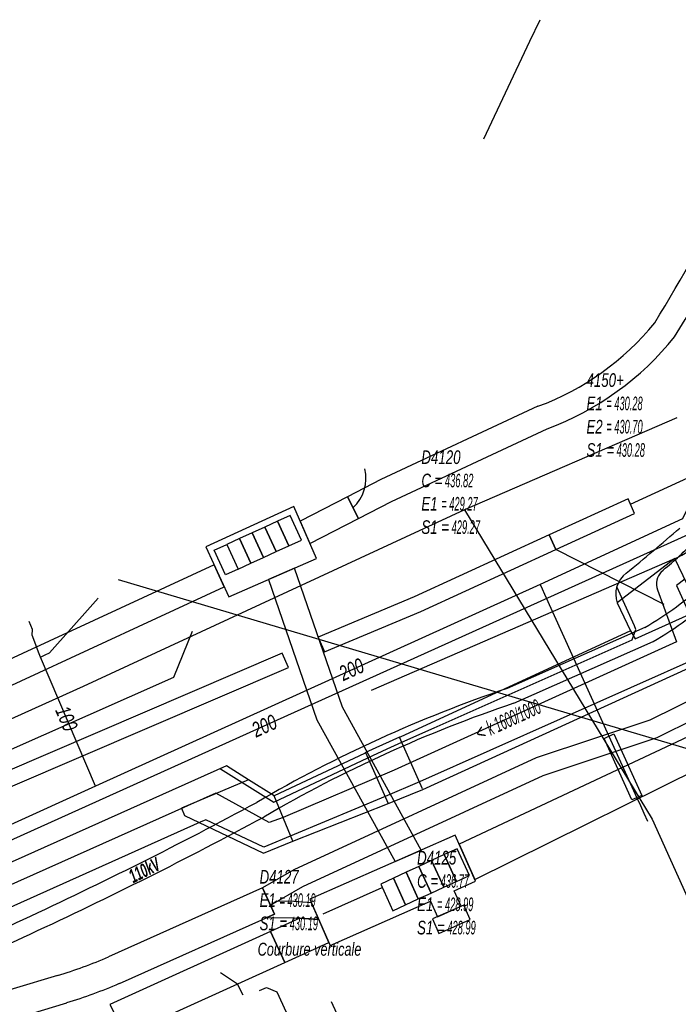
# Model space of a CAD drawing. Header units: metres. Extents: x 2695563 to 2696938, y 1260544 to 1262032.
# Tile 335 of 340: x 2696491 to 2696516, y 1261835 to 1261871. Entities that reach past the tile are written whole.
import ezdxf

# ---------------------------------------------------------------- set-up
doc = ezdxf.new("R2010")
doc.units = ezdxf.units.M
doc.header["$LTSCALE"] = 100
for name, pattern in [('AUSGEZOGEN', [0]), ('STRICHLINIE2_S3', [0.25, 0.15, -0.1]), ('VERDECKT2_S2', [0.18, 0.1, -0.08])]:
    doc.linetypes.add(name, pattern=pattern)
for name, color, linetype in [('Eau portable_Cadastre des conduites_Conduite', 171, 'AUSGEZOGEN'), ('Eau potable_Cadastre des conduites_Conduite_Texte', 171, 'AUSGEZOGEN'), ('Eau potable_Cadastre des conduites_Tube de protection', 171, 'AUSGEZOGEN'), ('EU_Cadastre des conduites', 24, 'AUSGEZOGEN'), ('EU_Cadastre des conduites – Texte', 7, 'AUSGEZOGEN'), ('EU_Cadastre des conduites_Axe de tracé', 24, 'AUSGEZOGEN'), ('EU_Cadastre des conduites_Ouvrage spécial – Ligne de détail', 24, 'AUSGEZOGEN'), ('EU_Cadastre des conduites_Ouvrage spécial – Polygone de détail', 24, 'AUSGEZOGEN'), ('EU_Cadastre des conduites_Regard normalisé – Texte', 24, 'AUSGEZOGEN'), ('EU_Cadastre des conduites_Regard – Ligne de détail', 24, 'AUSGEZOGEN'), ('Gaz_Cadastre des conduites_Conduite', 32, 'AUSGEZOGEN'), ('Gaz_Cadastre des conduites_Conduite_Texte', 32, 'AUSGEZOGEN'), ('Réseau électrique_Cadastre des conduite_Bord du tracé', 1, 'AUSGEZOGEN'), ('Réseau électrique_Cadastre des conduite_Tronçon de tracé', 1, 'AUSGEZOGEN'), ('Réseau électrique_Cadastre des conduite_Tronçon de tracé_Texte', 1, 'AUSGEZOGEN'), ('Réseau électrique_Cadastre des conduites_Ouvrage_Surface-Ligne-Point', 1, 'AUSGEZOGEN'), ('Télécommunications_SW_Cadastre des conduites_Bord du tracé', 94, 'AUSGEZOGEN')]:
    doc.layers.add(name, color=color, linetype=linetype)
doc.styles.add('ARIAL', font='arial.ttf')
doc.styles.add('ARIALNARROW', font='ARIALN.TTF')
pattern_1 = [(0, (2703955, 1269100), (4050, 4050), [4050, -4050]), (90, (2703955, 1269100), (-4050, 4050), [4050, -4050])]
pattern_2 = [(0, (2708005, 1273150), (6075, 6075), [6075, -6075]), (90, (2708005, 1273150), (-6075, 6075), [6075, -6075])]
pattern_3 = [(0, (12150, 12150), (6075, 6075), [6075, -6075]), (90, (12150, 12150), (-6075, 6075), [6075, -6075])]

# ---------------------------------------------------------------- blocks, each defined once
blk = doc.blocks.new('COMPLEXOBJECT_1467')
at = {"layer": 'EU_Cadastre des conduites_Axe de tracé', "color": 24, "linetype": 'AUSGEZOGEN', "transparency": 33554687}
for centre, radius, start, end in [((6470.385, 11902.934), 67.179, 308.99291, 311.20178), ((6513.244, 11849.939), 0.979, 126.989, 198.9446)]:
    blk.add_arc(centre, radius, start, end, dxfattribs=at)
blk = doc.blocks.new('COMPLEXOBJECT_1545')
at = {"layer": 'EU_Cadastre des conduites', "color": 24, "linetype": 'AUSGEZOGEN', "transparency": 33554687}
for centre, radius, start, end in [((6500.7, 11866.64), 20.674, 309.8625, 314.257), ((6514.452, 11850.319), 0.675, 137.924, 198.7653)]:
    blk.add_arc(centre, radius, start, end, dxfattribs=at)
blk = doc.blocks.new('COMPLEXOBJECT_1552')
at = {"layer": 'EU_Cadastre des conduites', "color": 24, "linetype": 'AUSGEZOGEN', "transparency": 33554687}
for points in [[(6497.45, 11842.578), (6485.423, 11837.206), (6483.92, 11836.535)], [(6482.54, 11835.851), (6482.031, 11835.582), (6481.526, 11835.306), (6480.672, 11834.847)]]:
    blk.add_lwpolyline(points, dxfattribs=at)
for centre, radius, start, end in [((6499.604, 11803.304), 36.746, 115.2659, 116.4668), ((6499.549, 11803.125), 36.882, 116.2663, 117.4627)]:
    blk.add_arc(centre, radius, start, end, dxfattribs=at)
blk = doc.blocks.new('COMPLEXOBJECT_1674')
at = {"layer": 'Réseau électrique_Cadastre des conduite_Bord du tracé', "color": 1, "linetype": 'AUSGEZOGEN', "transparency": 33554687}
blk.add_lwpolyline([(6518.273, 11844.669), (6521.112, 11845.169), (6518.57, 11846.368), (6506.467, 11840.682), (6507.052, 11839.375), (6516.764, 11844.19)], dxfattribs=at)
blk.add_arc((6518.889, 11840.111), 4.599, 97.7005, 117.5214, dxfattribs=at)
blk = doc.blocks.new('COMPLEXOBJECT_1716')
at = {"layer": 'Réseau électrique_Cadastre des conduite_Bord du tracé', "color": 1, "linetype": 'AUSGEZOGEN', "transparency": 33554687}
blk.add_line((6488.718, 11833.833), (6491.928, 11834.819), dxfattribs=at)
for points in [[(6493.88, 11835.535), (6499.624, 11838.098), (6499.184, 11839.07), (6493.481, 11836.518)], [(6491.588, 11835.823), (6488.297, 11834.841), (6488.718, 11833.833)]]:
    blk.add_lwpolyline(points, dxfattribs=at)
for centre, radius, start, end in [((6486.588, 11852.368), 17.284, 286.8161, 293.5046), ((6486.842, 11851.704), 17.634, 286.7635, 293.5229)]:
    blk.add_arc(centre, radius, start, end, dxfattribs=at)
blk = doc.blocks.new('COMPLEXOBJECT_1')
at = {"layer": 'Réseau électrique_Cadastre des conduite_Bord du tracé', "lineweight": 18, "transparency": 33554687}
h = blk.add_hatch(dxfattribs=at)
h.set_pattern_fill('MUSTER', color=1, scale=6075, style=0, pattern_type=2)
h.set_pattern_definition(pattern_3)
h.paths.add_polyline_path([(670.809, 863.335), (652.353, 845.592), (652.354, 845.592), (652.662, 845.709), (652.971, 845.823), (653.28, 845.936), (653.591, 846.046), (653.901, 846.155), (654.213, 846.261), (659.313, 848.518), (659.391, 848.563), (659.469, 848.609), (659.547, 848.656), (659.625, 848.703), (659.702, 848.75), (659.778, 848.798), (659.854, 848.847), (659.93, 848.897), (660.006, 848.947), (660.081, 848.997), (660.156, 849.048), (660.23, 849.1), (660.304, 849.152), (660.378, 849.205), (660.451, 849.258), (660.523, 849.312), (660.596, 849.367), (660.668, 849.422), (660.739, 849.477), (660.81, 849.533), (660.881, 849.59), (660.951, 849.647), (661.021, 849.705), (661.09, 849.763), (661.159, 849.822), (661.228, 849.881), (661.296, 849.941), (661.363, 850.001), (661.43, 850.062), (661.497, 850.123), (661.563, 850.185), (661.692, 850.323), (661.82, 850.461), (661.949, 850.6), (662.076, 850.739), (662.204, 850.878), (662.331, 851.018), (662.457, 851.158), (662.584, 851.298), (662.71, 851.439), (662.835, 851.58), (662.96, 851.721), (663.085, 851.863), (663.21, 852.005), (663.334, 852.147), (663.457, 852.289), (663.581, 852.432), (663.703, 852.576), (663.826, 852.719), (663.948, 852.863), (664.07, 853.008), (664.191, 853.152), (664.312, 853.297), (664.433, 853.442), (664.553, 853.588), (664.673, 853.734), (664.792, 853.88), (664.911, 854.027), (665.03, 854.174), (665.148, 854.321), (665.266, 854.468), (665.383, 854.616), (665.501, 854.754), (665.619, 854.893), (665.736, 855.033), (665.852, 855.173), (665.967, 855.314), (666.082, 855.455), (666.195, 855.597), (666.308, 855.74), (666.42, 855.884), (666.531, 856.028), (666.642, 856.173), (666.751, 856.318), (666.86, 856.464), (666.968, 856.611), (667.075, 856.758), (667.181, 856.906), (667.286, 857.054), (667.391, 857.203), (667.494, 857.353), (667.597, 857.503), (667.699, 857.654), (667.8, 857.806), (667.9, 857.958), (667.999, 858.11), (668.097, 858.263), (668.195, 858.417), (668.292, 858.571), (668.387, 858.726), (668.482, 858.882), (668.576, 859.038), (668.669, 859.194), (668.742, 859.325), (668.815, 859.457), (668.888, 859.589), (668.96, 859.72), (669.032, 859.853), (669.104, 859.985), (669.175, 860.117), (669.247, 860.249), (669.318, 860.382), (669.388, 860.515), (669.459, 860.648), (669.529, 860.781), (669.599, 860.914), (669.668, 861.047), (669.738, 861.181), (669.807, 861.314), (669.875, 861.448), (669.944, 861.582), (670.012, 861.716), (670.08, 861.85), (670.148, 861.985), (670.215, 862.119), (670.282, 862.254), (670.349, 862.388), (670.415, 862.523), (670.482, 862.658), (670.548, 862.793), (670.613, 862.929), (670.679, 863.064), (670.744, 863.2)], flags=0)
h = blk.add_hatch(dxfattribs=at)
h.set_pattern_fill('MUSTER', color=1, scale=6075, style=0, pattern_type=2)
h.set_pattern_definition(pattern_3)
h.paths.add_polyline_path([(626.871, 821.092), (652.353, 845.592), (652.047, 845.474), (651.741, 845.353), (651.435, 845.231), (651.13, 845.106), (650.827, 844.98), (650.523, 844.851), (650.221, 844.721), (649.92, 844.588), (649.619, 844.454), (649.319, 844.318), (649.021, 844.179), (648.723, 844.039), (648.426, 843.897), (648.13, 843.753), (647.834, 843.607), (647.54, 843.459), (647.247, 843.309), (646.955, 843.158), (646.664, 843.004), (646.374, 842.849), (646.084, 842.691), (645.796, 842.532), (645.509, 842.371), (645.223, 842.208), (644.938, 842.043), (644.663, 841.895), (644.388, 841.747), (644.113, 841.6), (643.837, 841.454), (643.562, 841.308), (643.285, 841.163), (643.009, 841.018), (642.732, 840.874), (642.455, 840.73), (642.178, 840.587), (641.9, 840.444), (641.622, 840.302), (641.344, 840.161), (641.066, 840.02), (640.787, 839.879), (640.508, 839.739), (640.229, 839.6), (639.949, 839.461), (639.669, 839.323), (639.389, 839.186), (639.109, 839.049), (638.828, 838.912), (638.547, 838.776), (638.266, 838.641), (637.984, 838.506), (637.703, 838.372), (637.421, 838.238), (637.138, 838.105), (636.856, 837.972), (636.573, 837.84), (636.29, 837.709), (636.161, 837.65), (636.033, 837.59), (635.904, 837.531), (635.775, 837.472), (635.646, 837.413), (635.517, 837.354), (635.388, 837.296), (635.259, 837.237), (635.13, 837.179), (635.001, 837.12), (634.871, 837.062), (634.742, 837.004), (634.613, 836.946), (634.484, 836.888), (634.354, 836.83), (634.225, 836.772), (634.095, 836.715), (633.966, 836.657), (633.836, 836.6), (633.706, 836.543), (633.577, 836.485), (633.447, 836.428), (633.317, 836.371), (633.187, 836.315), (633.057, 836.258), (632.927, 836.201), (632.797, 836.145), (632.667, 836.088), (632.537, 836.032), (632.407, 835.976), (632.277, 835.92), (631.959, 835.809), (631.645, 835.688), (631.334, 835.557), (631.028, 835.415), (630.727, 835.265), (630.431, 835.104), (630.14, 834.934), (629.855, 834.755), (629.575, 834.567), (629.302, 834.37), (629.035, 834.165), (628.775, 833.951), (628.522, 833.728), (628.276, 833.498), (628.037, 833.26), (627.807, 833.014), (627.584, 832.761), (627.37, 832.502), (627.164, 832.235), (626.966, 831.962), (626.778, 831.683), (626.598, 831.398), (626.428, 831.107), (626.267, 830.811), (626.116, 830.51), (625.975, 830.204), (625.843, 829.894), (625.722, 829.58), (625.61, 829.262), (625.509, 828.94), (625.418, 828.616), (625.354, 828.365), (625.296, 828.113), (625.245, 827.859), (625.199, 827.604), (625.16, 827.348), (625.127, 827.092), (625.101, 826.834), (625.08, 826.576), (625.066, 826.317), (625.058, 826.059), (625.057, 825.8), (625.062, 825.541), (625.073, 825.282), (625.091, 825.024), (625.115, 824.766), (625.145, 824.509), (625.181, 824.253), (625.224, 823.998), (625.273, 823.743), (625.328, 823.49), (625.389, 823.239), (625.456, 822.989), (625.53, 822.741), (625.609, 822.494), (625.695, 822.25), (625.786, 822.008), (625.883, 821.768), (625.986, 821.53), (626.095, 821.295), (626.21, 821.063), (626.33, 820.834)], flags=0)
blk = doc.blocks.new('COMPLEXOBJECT_1850')
at = {"layer": 'Réseau électrique_Cadastre des conduite_Bord du tracé', "color": 1, "linetype": 'AUSGEZOGEN', "transparency": 33554687}
blk.add_line((6513.343, 11848.708), (6508.243, 11846.451), dxfattribs=at)
for centre, radius, start, end in [((6507.429, 11859.043), 11.907, 299.7816, 313.287), ((6524.448, 11798.511), 50.604, 108.6767, 120.2326), ((6424.492, 11980.046), 156.649, 294.84871, 298.38734), ((6420.879, 11988.27), 165.631, 293.2674, 294.78734)]:
    blk.add_arc(centre, radius, start, end, dxfattribs=at)
blk = doc.blocks.new('COMPLEXOBJECT_1872')
at = {"layer": 'Réseau électrique_Cadastre des conduite_Bord du tracé', "color": 1, "linetype": 'AUSGEZOGEN', "transparency": 33554687}
blk.add_lwpolyline([(6509.384, 11856.895), (6503.565, 11854.181), (6502.331, 11853.546), (6502.743, 11852.746)], dxfattribs=at)
for centre, radius, start, end in [((6414.499, 11918.914), 115.412, 332.21633, 333.3365), ((6438.94, 11905.576), 87.572, 328.63056, 332.48323), ((6505.886, 11866.357), 10.088, 290.2872, 320.8632)]:
    blk.add_arc(centre, radius, start, end, dxfattribs=at)
blk = doc.blocks.new('COMPLEXOBJECT_2133')
at = {"layer": 'Réseau électrique_Cadastre des conduite_Tronçon de tracé', "color": 1, "linetype": 'AUSGEZOGEN', "transparency": 33554687}
blk.add_line((6503.214, 11846.387), (6514.452, 11851.256), dxfattribs=at)
blk.add_arc((6513.236, 11854.113), 3.105, 293.0485, 335.5102, dxfattribs=at)
blk = doc.blocks.new('COMPLEXOBJECT_2208')
at = {"layer": 'Réseau électrique_Cadastre des conduite_Tronçon de tracé', "color": 1, "linetype": 'AUSGEZOGEN', "transparency": 33554687}
for p, q in [((6516.058, 11855.182), (6521.136, 11865.375)), ((6512.812, 11853.268), (6515.091, 11854.318))]:
    blk.add_line(p, q, dxfattribs=at)
blk.add_arc((6514.169, 11856.323), 2.207, 294.6921, 328.8685, dxfattribs=at)
blk = doc.blocks.new('COMPLEXOBJECT_2820')
at = {"layer": 'Réseau électrique_Cadastre des conduite_Bord du tracé', "color": 1, "linetype": 'AUSGEZOGEN', "transparency": 33554687}
blk.add_lwpolyline([(6502.743, 11852.746), (6503.961, 11853.373), (6509.732, 11856.064)], dxfattribs=at)
for centre, radius, start, end in [((6414.006, 11919.133), 116.851, 332.23506, 333.34991), ((6437.313, 11906.51), 90.347, 328.6236, 332.43329), ((6505.871, 11866.378), 11.013, 290.523, 321.1523)]:
    blk.add_arc(centre, radius, start, end, dxfattribs=at)
blk = doc.blocks.new('COMPLEXOBJECT_2821')
at = {"layer": 'Réseau électrique_Cadastre des conduite_Bord du tracé', "color": 1, "linetype": 'AUSGEZOGEN', "transparency": 33554687}
blk.add_line((6508.489, 11845.903), (6513.647, 11848.186), dxfattribs=at)
for centre, radius, start, end in [((6507.472, 11858.976), 12.432, 299.7829, 313.3318), ((6524.569, 11798.248), 50.295, 108.6459, 120.2579), ((6425.155, 11978.727), 155.773, 294.83312, 298.39232), ((6429.784, 11968.483), 144.533, 293.17395, 294.87318)]:
    blk.add_arc(centre, radius, start, end, dxfattribs=at)

msp = doc.modelspace()

# ---------------------------------------------------------------- hatches: boundary and pattern name
at = {"layer": 'Réseau électrique_Cadastre des conduite_Bord du tracé', "lineweight": 18, "transparency": 33554687}
h = msp.add_hatch(dxfattribs=at)
h.set_pattern_fill('MUSTER', color=1, scale=6075, style=0, pattern_type=2)
h.set_pattern_definition(pattern_2)
h.paths.add_polyline_path([(2696519.413, 1261866.531), (2696518.607, 1261866.933), (2696518.575, 1261866.868), (2696518.542, 1261866.803), (2696518.509, 1261866.738), (2696518.476, 1261866.673), (2696518.444, 1261866.608), (2696518.411, 1261866.543), (2696518.378, 1261866.478), (2696518.345, 1261866.414), (2696518.312, 1261866.349), (2696518.279, 1261866.284), (2696518.246, 1261866.219), (2696518.212, 1261866.154), (2696518.179, 1261866.089), (2696518.146, 1261866.025), (2696518.113, 1261865.96), (2696518.079, 1261865.895), (2696518.046, 1261865.831), (2696518.013, 1261865.766), (2696517.979, 1261865.701), (2696517.946, 1261865.637), (2696517.912, 1261865.572), (2696517.879, 1261865.507), (2696517.845, 1261865.443), (2696517.812, 1261865.378), (2696517.778, 1261865.314), (2696517.744, 1261865.249), (2696517.71, 1261865.185), (2696517.677, 1261865.12), (2696517.643, 1261865.056), (2696517.609, 1261864.991), (2696517.575, 1261864.927), (2696517.487, 1261864.759), (2696517.399, 1261864.59), (2696517.31, 1261864.422), (2696517.221, 1261864.255), (2696517.132, 1261864.087), (2696517.042, 1261863.92), (2696516.952, 1261863.752), (2696516.861, 1261863.585), (2696516.77, 1261863.419), (2696516.679, 1261863.252), (2696516.588, 1261863.086), (2696516.496, 1261862.919), (2696516.403, 1261862.753), (2696516.311, 1261862.588), (2696516.218, 1261862.422), (2696516.124, 1261862.256), (2696516.031, 1261862.091), (2696515.937, 1261861.926), (2696515.842, 1261861.761), (2696515.747, 1261861.597), (2696515.652, 1261861.432), (2696515.557, 1261861.268), (2696515.461, 1261861.104), (2696515.365, 1261860.941), (2696515.268, 1261860.777), (2696515.171, 1261860.614), (2696515.074, 1261860.45), (2696514.976, 1261860.288), (2696514.878, 1261860.125), (2696514.78, 1261859.962), (2696514.681, 1261859.8), (2696514.57, 1261859.666), (2696514.457, 1261859.534), (2696514.342, 1261859.405), (2696514.224, 1261859.277), (2696514.105, 1261859.151), (2696513.983, 1261859.027), (2696513.859, 1261858.906), (2696513.733, 1261858.786), (2696513.605, 1261858.669), (2696513.475, 1261858.554), (2696513.343, 1261858.441), (2696513.209, 1261858.33), (2696513.073, 1261858.222), (2696512.935, 1261858.116), (2696512.796, 1261858.013), (2696512.654, 1261857.912), (2696512.511, 1261857.813), (2696512.367, 1261857.717), (2696512.22, 1261857.624), (2696512.073, 1261857.533), (2696511.923, 1261857.444), (2696511.772, 1261857.358), (2696511.62, 1261857.275), (2696511.466, 1261857.194), (2696511.311, 1261857.116), (2696511.155, 1261857.041), (2696510.997, 1261856.968), (2696510.838, 1261856.898), (2696510.678, 1261856.831), (2696510.516, 1261856.767), (2696510.354, 1261856.705), (2696504.535, 1261853.991), (2696503.301, 1261853.356), (2696503.713, 1261852.556), (2696504.931, 1261853.183), (2696510.702, 1261855.874), (2696510.879, 1261855.942), (2696511.055, 1261856.013), (2696511.23, 1261856.087), (2696511.404, 1261856.165), (2696511.576, 1261856.245), (2696511.747, 1261856.328), (2696511.916, 1261856.414), (2696512.084, 1261856.503), (2696512.25, 1261856.595), (2696512.414, 1261856.689), (2696512.577, 1261856.787), (2696512.739, 1261856.887), (2696512.898, 1261856.99), (2696513.056, 1261857.096), (2696513.212, 1261857.205), (2696513.366, 1261857.316), (2696513.518, 1261857.43), (2696513.668, 1261857.546), (2696513.816, 1261857.665), (2696513.962, 1261857.787), (2696514.105, 1261857.911), (2696514.247, 1261858.037), (2696514.387, 1261858.166), (2696514.524, 1261858.297), (2696514.659, 1261858.431), (2696514.791, 1261858.567), (2696514.921, 1261858.705), (2696515.049, 1261858.846), (2696515.175, 1261858.988), (2696515.298, 1261859.133), (2696515.418, 1261859.28), (2696515.519, 1261859.446), (2696515.619, 1261859.611), (2696515.719, 1261859.777), (2696515.819, 1261859.944), (2696515.918, 1261860.11), (2696516.017, 1261860.277), (2696516.116, 1261860.443), (2696516.214, 1261860.61), (2696516.312, 1261860.778), (2696516.409, 1261860.945), (2696516.506, 1261861.113), (2696516.603, 1261861.281), (2696516.699, 1261861.449), (2696516.796, 1261861.617), (2696516.891, 1261861.786), (2696516.987, 1261861.954), (2696517.082, 1261862.123), (2696517.176, 1261862.292), (2696517.27, 1261862.462), (2696517.364, 1261862.631), (2696517.458, 1261862.801), (2696517.551, 1261862.971), (2696517.644, 1261863.141), (2696517.736, 1261863.311), (2696517.828, 1261863.482), (2696517.92, 1261863.652), (2696518.011, 1261863.823), (2696518.102, 1261863.995), (2696518.193, 1261864.166), (2696518.283, 1261864.337), (2696518.373, 1261864.509), (2696518.407, 1261864.574), (2696518.441, 1261864.639), (2696518.475, 1261864.704), (2696518.509, 1261864.769), (2696518.543, 1261864.834), (2696518.577, 1261864.899), (2696518.611, 1261864.964), (2696518.645, 1261865.029), (2696518.679, 1261865.094), (2696518.713, 1261865.159), (2696518.746, 1261865.224), (2696518.78, 1261865.289), (2696518.814, 1261865.354), (2696518.847, 1261865.42), (2696518.881, 1261865.485), (2696518.915, 1261865.55), (2696518.948, 1261865.615), (2696518.982, 1261865.681), (2696519.015, 1261865.746), (2696519.048, 1261865.811), (2696519.082, 1261865.876), (2696519.115, 1261865.942), (2696519.148, 1261866.007), (2696519.181, 1261866.073), (2696519.215, 1261866.138), (2696519.248, 1261866.203), (2696519.281, 1261866.269), (2696519.314, 1261866.334), (2696519.347, 1261866.4), (2696519.38, 1261866.465)], flags=0)
h = msp.add_hatch(dxfattribs=at)
h.set_pattern_fill('MUSTER', color=1, scale=6075, style=0, pattern_type=2)
h.set_pattern_definition(pattern_2)
h.paths.add_polyline_path([(2696501.547, 1261852.453), (2696501.909, 1261851.627), (2696503.713, 1261852.556), (2696503.301, 1261853.356)], flags=0)
h = msp.add_hatch(dxfattribs=at)
h.set_pattern_fill('MUSTER', color=1, scale=6075, style=0, pattern_type=2)
h.set_pattern_definition(pattern_2)
h.paths.add_polyline_path([(2696510.77, 1261851.946), (2696511.014, 1261851.41), (2696513.936, 1261852.741), (2696513.692, 1261853.277)], flags=0)
h = msp.add_hatch(dxfattribs=at)
h.set_pattern_fill('MUSTER', color=1, scale=6075, style=0, pattern_type=2)
h.set_pattern_definition(pattern_2)
h.paths.add_polyline_path([(2696502.449, 1261847.611), (2696506.016, 1261849.108), (2696511.018, 1261851.405), (2696510.767, 1261851.95), (2696505.775, 1261849.657), (2696502.217, 1261848.164)], flags=0)
h = msp.add_hatch(dxfattribs=at)
h.set_pattern_fill('MUSTER', color=1, scale=6075, style=0, pattern_type=2)
h.set_pattern_definition(pattern_2)
h.paths.add_polyline_path([(2696483.685, 1261843.068), (2696498.734, 1261850.025), (2696498.356, 1261850.841), (2696483.325, 1261843.893)], flags=0)
h = msp.add_hatch(dxfattribs=at)
h.set_pattern_fill('MUSTER', color=1, scale=6075, style=0, pattern_type=2)
h.set_pattern_definition(pattern_2)
h.paths.add_polyline_path([(2696506.033, 1261840.279), (2696503.111, 1261845.568), (2696501.338, 1261850.715), (2696500.376, 1261850.296), (2696502.169, 1261845.104), (2696505.069, 1261839.853)], flags=0)
h = msp.add_hatch(dxfattribs=at)
h.set_pattern_fill('MUSTER', color=1, scale=6075, style=0, pattern_type=2)
h.set_pattern_definition(pattern_2)
h.paths.add_polyline_path([(2696501.115, 1261847.033), (2696500.884, 1261847.57), (2696485.428, 1261840.942), (2696485.661, 1261840.406)], flags=0)
h = msp.add_hatch(dxfattribs=at)
h.set_pattern_fill('MUSTER', color=1, scale=6075, style=0, pattern_type=2)
h.set_pattern_definition(pattern_2)
h.paths.add_polyline_path([(2696500.443, 1261838.242), (2696501.64, 1261838.927), (2696510.552, 1261843.037), (2696514.766, 1261844.443), (2696517.663, 1261845.871), (2696519.166, 1261846.354), (2696519.084, 1261846.393), (2696519.457, 1261847.185), (2696517.399, 1261846.521), (2696514.5, 1261845.091), (2696510.294, 1261843.689), (2696501.318, 1261839.549), (2696500.154, 1261838.88)], flags=0)
h = msp.add_hatch(dxfattribs=at)
h.set_pattern_fill('MUSTER', color=1, scale=6075, style=0, pattern_type=2)
h.set_pattern_definition(pattern_2)
h.paths.add_polyline_path([(2696519.243, 1261844.479), (2696522.082, 1261844.979), (2696519.54, 1261846.178), (2696507.437, 1261840.492), (2696508.022, 1261839.185), (2696517.734, 1261844), (2696517.78, 1261844.023), (2696517.826, 1261844.046), (2696517.872, 1261844.069), (2696517.918, 1261844.091), (2696517.965, 1261844.112), (2696518.012, 1261844.133), (2696518.059, 1261844.153), (2696518.106, 1261844.173), (2696518.154, 1261844.193), (2696518.201, 1261844.211), (2696518.249, 1261844.23), (2696518.298, 1261844.247), (2696518.346, 1261844.264), (2696518.395, 1261844.281), (2696518.443, 1261844.297), (2696518.492, 1261844.313), (2696518.541, 1261844.328), (2696518.591, 1261844.342), (2696518.64, 1261844.356), (2696518.69, 1261844.369), (2696518.739, 1261844.382), (2696518.789, 1261844.394), (2696518.839, 1261844.406), (2696518.889, 1261844.417), (2696518.939, 1261844.428), (2696518.99, 1261844.438), (2696519.04, 1261844.447), (2696519.091, 1261844.456), (2696519.141, 1261844.464), (2696519.192, 1261844.472)], flags=0)
h = msp.add_hatch(dxfattribs=at)
h.set_pattern_fill('MUSTER', color=1, scale=6075, style=0, pattern_type=2)
h.set_pattern_definition(pattern_2)
h.paths.add_polyline_path([(2696489.688, 1261833.643), (2696492.898, 1261834.629), (2696492.962, 1261834.648), (2696493.026, 1261834.668), (2696493.09, 1261834.688), (2696493.154, 1261834.708), (2696493.218, 1261834.729), (2696493.282, 1261834.75), (2696493.346, 1261834.77), (2696493.41, 1261834.792), (2696493.473, 1261834.813), (2696493.537, 1261834.835), (2696493.6, 1261834.857), (2696493.664, 1261834.879), (2696493.727, 1261834.901), (2696493.79, 1261834.924), (2696493.853, 1261834.947), (2696493.916, 1261834.97), (2696493.979, 1261834.993), (2696494.042, 1261835.017), (2696494.105, 1261835.041), (2696494.167, 1261835.065), (2696494.23, 1261835.089), (2696494.292, 1261835.113), (2696494.355, 1261835.138), (2696494.417, 1261835.163), (2696494.479, 1261835.189), (2696494.541, 1261835.214), (2696494.603, 1261835.24), (2696494.665, 1261835.266), (2696494.727, 1261835.292), (2696494.788, 1261835.318), (2696494.85, 1261835.345), (2696500.594, 1261837.908), (2696500.154, 1261838.88), (2696494.451, 1261836.328), (2696494.391, 1261836.302), (2696494.331, 1261836.277), (2696494.272, 1261836.251), (2696494.211, 1261836.226), (2696494.151, 1261836.201), (2696494.091, 1261836.176), (2696494.031, 1261836.152), (2696493.97, 1261836.128), (2696493.91, 1261836.104), (2696493.849, 1261836.08), (2696493.789, 1261836.056), (2696493.728, 1261836.033), (2696493.667, 1261836.01), (2696493.606, 1261835.987), (2696493.545, 1261835.964), (2696493.484, 1261835.942), (2696493.423, 1261835.919), (2696493.362, 1261835.898), (2696493.3, 1261835.876), (2696493.239, 1261835.854), (2696493.177, 1261835.833), (2696493.116, 1261835.812), (2696493.054, 1261835.791), (2696492.992, 1261835.771), (2696492.931, 1261835.75), (2696492.869, 1261835.73), (2696492.807, 1261835.71), (2696492.745, 1261835.691), (2696492.682, 1261835.671), (2696492.62, 1261835.652), (2696492.558, 1261835.633), (2696489.267, 1261834.651)], flags=0)
h = msp.add_hatch(dxfattribs=at)
h.set_pattern_fill('MUSTER', color=1, scale=6075, style=0, pattern_type=2)
h.set_pattern_definition(pattern_2)
h.paths.add_polyline_path([(2696501.966, 1261838.327), (2696501.306, 1261838.373), (2696500.685, 1261838.381), (2696500.443, 1261838.242), (2696500.594, 1261837.908), (2696500.318, 1261837.785), (2696501.281, 1261837.773), (2696502.24, 1261837.706)], flags=0)
h = msp.add_hatch(dxfattribs=at)
h.set_pattern_fill('MUSTER', color=1, scale=6075, style=0, pattern_type=2)
h.set_pattern_definition(pattern_2)
h.paths.add_polyline_path([(2696500.453, 1261837.267), (2696500.976, 1261836.115), (2696502.614, 1261836.859), (2696502.24, 1261837.706), (2696501.53, 1261837.756)], flags=0)
h = msp.add_hatch(dxfattribs=at)
h.set_pattern_fill('MUSTER', color=1, scale=6075, style=0, pattern_type=2)
h.set_pattern_definition(pattern_2)
h.paths.add_polyline_path([(2696500.453, 1261837.267), (2696494.5, 1261834.563), (2696495.078, 1261833.436), (2696500.976, 1261836.115)], flags=0)
at = {"layer": 'Réseau électrique_Cadastre des conduites_Ouvrage_Surface-Ligne-Point', "lineweight": 18, "transparency": 33554687}
h = msp.add_hatch(dxfattribs=at)
h.set_pattern_fill('MUSTER', color=1, scale=4050, style=0, pattern_type=2)
h.set_pattern_definition(pattern_1)
h.paths.add_polyline_path([(2696498.906, 1261849.655), (2696502.152, 1261851.07), (2696501.309, 1261852.998), (2696498.047, 1261851.507)], flags=0)
h = msp.add_hatch(dxfattribs=at)
h.set_pattern_fill('MUSTER', color=1, scale=4050, style=0, pattern_type=2)
h.set_pattern_definition(pattern_1)
h.paths.add_polyline_path([(2696507.253, 1261838.774), (2696508.042, 1261839.123), (2696507.287, 1261840.833), (2696501.909, 1261838.457), (2696502.664, 1261836.747), (2696506.374, 1261838.386), (2696506.629, 1261837.809), (2696507.508, 1261838.198)], flags=0)
h = msp.add_hatch(dxfattribs=at)
h.set_pattern_fill('MUSTER', color=1, scale=2025, style=0, pattern_type=2)
h.set_pattern_definition([(0, (2699905, 1265050), (2025, 2025), [2025, -2025]), (90, (2699905, 1265050), (-2025, 2025), [2025, -2025])])
h.paths.add_polyline_path([(2696507.61, 1261838.243), (2696506.447, 1261837.729), (2696506.686, 1261837.189), (2696507.849, 1261837.703)], flags=0)

# ---------------------------------------------------------------- linework, layer by layer
at = {"layer": 'Eau portable_Cadastre des conduites_Conduite', "color": 7, "linetype": 'AUSGEZOGEN', "transparency": 33554687}
for p, q in [((2696493.77, 1261849.272), (2696494.069, 1261849.608)), ((2696492.262, 1261847.579), (2696493.77, 1261849.272)), ((2696491.767, 1261847.844), (2696491.645, 1261848.172)), ((2696491.854, 1261847.61), (2696491.767, 1261847.844)), ((2696491.923, 1261847.422), (2696491.854, 1261847.61)), ((2696491.923, 1261847.422), (2696492.104, 1261847.506)), ((2696493.971, 1261842.647), (2696491.923, 1261847.422)), ((2696492.104, 1261847.506), (2696492.262, 1261847.579))]:
    msp.add_line(p, q, dxfattribs=at)
for points in [[(2696516.16, 1261853.473), (2696515.706, 1261852.538), (2696510.437, 1261850.114), (2696493.971, 1261842.647), (2696483.826, 1261838.046)], [(2696510.437, 1261850.114), (2696510.514, 1261849.943), (2696510.602, 1261849.75), (2696512.984, 1261844.495), (2696514.017, 1261842.218), (2696514.149, 1261841.926), (2696514.276, 1261841.646), (2696514.411, 1261841.347)], [(2696491.645, 1261848.172), (2696491.621, 1261848.237), (2696491.632, 1261848.445), (2696491.509, 1261848.739)]]:
    msp.add_lwpolyline(points, dxfattribs=at)
at = {"layer": 'Eau potable_Cadastre des conduites_Tube de protection', "color": 7, "linetype": 'VERDECKT2_S2', "transparency": 33554687}
msp.add_lwpolyline([(2696512.802, 1261844.412), (2696513.167, 1261844.577), (2696514.199, 1261842.3), (2696513.835, 1261842.135), (2696512.802, 1261844.412)], close=True, dxfattribs=at)
at = {"layer": 'EU_Cadastre des conduites', "color": 24, "linetype": 'AUSGEZOGEN', "transparency": 33554687}
for p, q in [((2696514.783, 1261849.912), (2696515.488, 1261847.992)), ((2696515.488, 1261847.992), (2696505.024, 1261843.239)), ((2696505.024, 1261843.239), (2696500.916, 1261841.483))]:
    msp.add_line(p, q, dxfattribs=at)
for points in [[(2696497.55, 1261848.368), (2696496.85, 1261846.671), (2696479.337, 1261838.902)], [(2696500.916, 1261841.483), (2696500.399, 1261841.304), (2696498.421, 1261842.387)], [(2696500.045, 1261835.085), (2696500.3, 1261835.187), (2696500.686, 1261835.027), (2696502.726, 1261830.56), (2696502.612, 1261830.271)], [(2696502.698, 1261834.672), (2696504.234, 1261831.301), (2696504.161, 1261831.013), (2696503.741, 1261830.789)]]:
    msp.add_lwpolyline(points, dxfattribs=at)
at = {"layer": 'EU_Cadastre des conduites_Axe de tracé', "color": 24, "linetype": 'AUSGEZOGEN', "transparency": 33554687}
msp.add_line((2696497.843, 1261841.309), (2696485.2, 1261835.654), dxfattribs=at)
msp.add_lwpolyline([(2696499.627, 1261842.88), (2696498.813, 1261843.401), (2696484.578, 1261837.035)], dxfattribs=at)
at = {"layer": 'EU_Cadastre des conduites_Ouvrage spécial – Ligne de détail', "color": 24, "linetype": 'STRICHLINIE2_S3', "transparency": 33554687}
for p, q in [((2696506.082, 1261842.541), (2696505.227, 1261844.457)), ((2696503.97, 1261843.892), (2696504.809, 1261842.003)), ((2696501.269, 1261840.613), (2696500.578, 1261842.284))]:
    msp.add_line(p, q, dxfattribs=at)
msp.add_lwpolyline([(2696513.779, 1261848.389), (2696513.96, 1261848.093), (2696516.335, 1261849.166)], dxfattribs=at)
at = {"layer": 'EU_Cadastre des conduites_Ouvrage spécial – Polygone de détail', "color": 24, "linetype": 'STRICHLINIE2_S3', "transparency": 33554687}
msp.add_lwpolyline([(2696497.261, 1261841.558), (2696500.19, 1261840.164), (2696501.269, 1261840.613), (2696504.786, 1261841.994), (2696506.086, 1261842.521), (2696516.891, 1261847.45), (2696516.294, 1261849.11), (2696516.335, 1261849.166), (2696515.426, 1261851.067), (2696513.288, 1261849.431), (2696513.779, 1261848.389), (2696505.254, 1261844.46), (2696505.227, 1261844.457), (2696503.965, 1261843.89), (2696503.932, 1261843.859), (2696500.578, 1261842.284), (2696499.627, 1261842.88), (2696497.147, 1261841.835), (2696497.261, 1261841.558)], close=True, dxfattribs=at)
at = {"layer": 'EU_Cadastre des conduites_Regard – Ligne de détail', "color": 24, "linetype": 'STRICHLINIE2_S3', "transparency": 33554687}
for points in [[(2696515.791, 1261850.304), (2696515.486, 1261850.071), (2696516.625, 1261847.55), (2696505.963, 1261842.809), (2696504.693, 1261842.262), (2696500.197, 1261840.383), (2696498.054, 1261841.402), (2696497.843, 1261841.309)], [(2696498.599, 1261843.288), (2696500.566, 1261842.056), (2696504.057, 1261843.695), (2696504.771, 1261844.031), (2696505.31, 1261844.27), (2696506.515, 1261844.806), (2696513.841, 1261848.063), (2696513.985, 1261848.449), (2696513.926, 1261848.579), (2696513.273, 1261850.02)]]:
    msp.add_lwpolyline(points, dxfattribs=at)
at = {"layer": 'Gaz_Cadastre des conduites_Conduite', "color": 32, "linetype": 'AUSGEZOGEN', "transparency": 33554687}
msp.add_lwpolyline([(2696482.118, 1261836.605), (2696482.43, 1261836.751), (2696489.155, 1261839.888), (2696516.298, 1261852.137), (2696517.348, 1261854.339)], dxfattribs=at)
at = {"layer": 'Réseau électrique_Cadastre des conduite_Bord du tracé', "color": 1, "linetype": 'AUSGEZOGEN', "transparency": 33554687}
for points in [[(2696501.547, 1261852.453), (2696501.909, 1261851.627), (2696503.713, 1261852.556), (2696503.301, 1261853.356), (2696501.547, 1261852.453)], [(2696510.77, 1261851.946), (2696511.014, 1261851.41), (2696513.936, 1261852.741), (2696513.692, 1261853.277), (2696510.77, 1261851.946)], [(2696502.449, 1261847.611), (2696506.016, 1261849.108), (2696511.018, 1261851.405), (2696510.767, 1261851.95), (2696505.775, 1261849.657), (2696502.217, 1261848.164), (2696502.449, 1261847.611)], [(2696483.685, 1261843.068), (2696498.734, 1261850.025), (2696498.356, 1261850.841), (2696483.325, 1261843.893), (2696483.685, 1261843.068)], [(2696506.033, 1261840.279), (2696503.111, 1261845.568), (2696501.338, 1261850.715), (2696500.376, 1261850.296), (2696502.169, 1261845.104), (2696505.069, 1261839.853), (2696506.033, 1261840.279)], [(2696501.115, 1261847.033), (2696500.884, 1261847.57), (2696485.428, 1261840.942), (2696485.661, 1261840.406), (2696501.115, 1261847.033)], [(2696500.443, 1261838.242), (2696501.64, 1261838.927), (2696510.552, 1261843.037), (2696514.766, 1261844.443), (2696517.663, 1261845.871), (2696519.166, 1261846.354), (2696519.084, 1261846.393), (2696519.457, 1261847.185), (2696517.399, 1261846.521), (2696514.5, 1261845.091), (2696510.294, 1261843.689), (2696501.318, 1261839.549), (2696500.154, 1261838.88), (2696500.443, 1261838.242)], [(2696501.966, 1261838.327), (2696501.306, 1261838.373), (2696500.685, 1261838.381), (2696500.443, 1261838.242), (2696500.594, 1261837.908), (2696500.318, 1261837.785), (2696501.281, 1261837.773), (2696502.24, 1261837.706), (2696501.966, 1261838.327)], [(2696500.453, 1261837.267), (2696500.976, 1261836.115), (2696502.614, 1261836.859), (2696502.24, 1261837.706), (2696501.53, 1261837.756), (2696500.453, 1261837.267)], [(2696500.453, 1261837.267), (2696494.5, 1261834.563), (2696495.078, 1261833.436), (2696500.976, 1261836.115), (2696500.453, 1261837.267)]]:
    msp.add_lwpolyline(points, close=True, dxfattribs=at)
at = {"layer": 'Réseau électrique_Cadastre des conduite_Tronçon de tracé', "color": 1, "linetype": 'AUSGEZOGEN', "transparency": 33554687}
for p, q in [((2696515.026, 1261849.366), (2696511.014, 1261851.41)), ((2696518.572, 1261843.22), (2696506.697, 1261846.753))]:
    msp.add_line(p, q, dxfattribs=at)
msp.add_lwpolyline([(2696499.434, 1261834.905), (2696499.225, 1261835.32), (2696498.594, 1261835.728)], dxfattribs=at)
msp.add_arc((2696502.509, 1261854.041), 1.474, 312.606, 13.7393, dxfattribs=at)
at = {"layer": 'Réseau électrique_Cadastre des conduites_Ouvrage_Surface-Ligne-Point', "color": 1, "linetype": 'AUSGEZOGEN', "transparency": 33554687}
for p, q in [((2696506.697, 1261846.753), (2696494.822, 1261850.286)), ((2696502.398, 1261837.918), (2696504.588, 1261838.892))]:
    msp.add_line(p, q, dxfattribs=at)
for points in [[(2696498.906, 1261849.655), (2696502.152, 1261851.07), (2696501.309, 1261852.998), (2696498.047, 1261851.507), (2696498.906, 1261849.655)], [(2696501.128, 1261851.541), (2696501.598, 1261851.756), (2696501.182, 1261852.665), (2696500.712, 1261852.45), (2696501.128, 1261851.541)], [(2696500.188, 1261851.111), (2696500.658, 1261851.326), (2696500.242, 1261852.235), (2696499.772, 1261852.021), (2696500.188, 1261851.111)], [(2696500.658, 1261851.326), (2696501.128, 1261851.541), (2696500.712, 1261852.45), (2696500.242, 1261852.235), (2696500.658, 1261851.326)], [(2696499.248, 1261850.681), (2696499.718, 1261850.896), (2696499.302, 1261851.806), (2696498.833, 1261851.591), (2696499.248, 1261850.681)], [(2696499.302, 1261851.806), (2696499.718, 1261850.896), (2696500.188, 1261851.111), (2696499.772, 1261852.021), (2696499.302, 1261851.806)], [(2696498.778, 1261850.467), (2696498.363, 1261851.376), (2696498.833, 1261851.591), (2696499.248, 1261850.681), (2696498.778, 1261850.467)], [(2696507.253, 1261838.774), (2696508.042, 1261839.123), (2696507.287, 1261840.833), (2696501.909, 1261838.457), (2696502.664, 1261836.747), (2696506.374, 1261838.386), (2696506.629, 1261837.809), (2696507.508, 1261838.198), (2696507.253, 1261838.774)], [(2696506.415, 1261839.892), (2696506.869, 1261838.9), (2696507.343, 1261839.117), (2696506.886, 1261840.109), (2696506.415, 1261839.892)], [(2696506.886, 1261840.109), (2696507.343, 1261839.117), (2696507.816, 1261839.334), (2696507.357, 1261840.327), (2696506.886, 1261840.109)], [(2696505.944, 1261839.674), (2696506.396, 1261838.684), (2696506.869, 1261838.9), (2696506.415, 1261839.892), (2696505.944, 1261839.674)], [(2696505.001, 1261839.239), (2696505.449, 1261838.25), (2696505.922, 1261838.467), (2696505.472, 1261839.456), (2696505.001, 1261839.239)], [(2696505.472, 1261839.456), (2696505.922, 1261838.467), (2696506.396, 1261838.684), (2696505.944, 1261839.674), (2696505.472, 1261839.456)], [(2696504.53, 1261839.021), (2696504.975, 1261838.033), (2696505.449, 1261838.25), (2696505.001, 1261839.239), (2696504.53, 1261839.021)], [(2696507.61, 1261838.243), (2696506.447, 1261837.729), (2696506.686, 1261837.189), (2696507.849, 1261837.703), (2696507.61, 1261838.243)]]:
    msp.add_lwpolyline(points, close=True, dxfattribs=at)
at = {"layer": 'Télécommunications_SW_Cadastre des conduites_Bord du tracé', "color": 94, "linetype": 'AUSGEZOGEN', "transparency": 33554687}
msp.add_line((2696515.502, 1261856.276), (2696507.638, 1261852.868), dxfattribs=at)
for points in [[(2696508.353, 1261866.607), (2696510.059, 1261870.225), (2696510.433, 1261871.017)], [(2696507.638, 1261852.868), (2696493.503, 1261846.329), (2696486.248, 1261843.06), (2696484.353, 1261842.798)], [(2696507.638, 1261852.868), (2696514.583, 1261841.425), (2696516.224, 1261837.777), (2696517.866, 1261834.13)]]:
    msp.add_lwpolyline(points, dxfattribs=at)

# ---------------------------------------------------------------- block references
at = {"layer": 'EU_Cadastre des conduites', "color": 24, "linetype": 'AUSGEZOGEN', "lineweight": -3, "transparency": 33554687}
for name in ['COMPLEXOBJECT_1545', 'COMPLEXOBJECT_1552']:
    msp.add_blockref(name, (2690000.97, 1249999.81), dxfattribs=at)
at = {"layer": 'EU_Cadastre des conduites_Axe de tracé', "color": 24, "linetype": 'AUSGEZOGEN', "lineweight": -3, "transparency": 33554687}
msp.add_blockref('COMPLEXOBJECT_1467', (2690000.97, 1249999.81), dxfattribs=at)
at = {"layer": 'Réseau électrique_Cadastre des conduite_Bord du tracé', "color": 1, "linetype": 'AUSGEZOGEN', "lineweight": -3, "transparency": 33554687}
for name in ['COMPLEXOBJECT_1872', 'COMPLEXOBJECT_2820', 'COMPLEXOBJECT_1850', 'COMPLEXOBJECT_2821', 'COMPLEXOBJECT_1674', 'COMPLEXOBJECT_1716']:
    msp.add_blockref(name, (2690000.97, 1249999.81), dxfattribs=at)
at = {"layer": 'Réseau électrique_Cadastre des conduite_Bord du tracé', "color": 1, "lineweight": 18, "transparency": 33554687}
msp.add_blockref('COMPLEXOBJECT_1', (2695855, 1261000), dxfattribs=at)
at = {"layer": 'Réseau électrique_Cadastre des conduite_Tronçon de tracé', "color": 1, "linetype": 'AUSGEZOGEN', "lineweight": -3, "transparency": 33554687}
for name in ['COMPLEXOBJECT_2208', 'COMPLEXOBJECT_2133']:
    msp.add_blockref(name, (2690000.97, 1249999.81), dxfattribs=at)

# ---------------------------------------------------------------- texts
at = {"layer": 'Eau potable_Cadastre des conduites_Conduite_Texte', "color": 7, "transparency": 33554687, "char_height": 0.55426, "attachment_point": 5, "style": 'ARIAL'}
for s, insert, width, rotation in [('\\A1;{\\fArial|i1|b0;\\H0.554263;\\W0.700000;\\C7;200}\\P', (2696503.45, 1261846.964), 1.10633, 24.2316), ('\\A1;{\\fArial|i1|b0;\\H0.554263;\\W0.700000;\\C7;100}\\P', (2696492.893, 1261845.146), 1.10014, 293.2146)]:
    msp.add_mtext(s, dxfattribs=dict(at, insert=insert, width=width, rotation=rotation))
at = {"layer": 'EU_Cadastre des conduites – Texte', "color": 24, "transparency": 33554687, "insert": (2696509.239, 1261845.096), "char_height": 0.55705, "width": 6, "attachment_point": 5, "rotation": 24.3504, "style": 'ARIAL'}
msp.add_mtext('\\A1;{\\fArial|i1|b0;\\H0.557054;\\W0.700000;\\C24;< \\W0.490000;k 1600/1000}\\P', dxfattribs=at)
at = {"layer": 'EU_Cadastre des conduites_Regard normalisé – Texte', "color": 24, "transparency": 33554687, "char_height": 0.50641, "attachment_point": 1, "line_spacing_factor": 1.024096, "style": 'ARIAL'}
for s, insert, width in [('\\A1;{\\fArial|b0|i1|c0|p34;\\W0.69446;4150+}\\P{\\fArial|b0|i1|c0|p34;\\H0.99721x;\\W0.69446;E1 \\W0.48612;= 430.28}\\P{\\fArial|b0|i1|c0|p34;\\H0.99721x;\\W0.69446;E2 \\W0.48612;= 430.70}\\P{\\fArial|b0|i1|c0|p34;\\H0.99721x;\\W0.69446;S1 =\\W0.48612; 430.28}', (2696512.153, 1261857.93), 2.81077), ('\\A1;{\\fArial|b0|i1|c0|p34;\\W0.69641;D4120}\\P{\\fArial|b0|i1|c0|p34;\\H0.99721x;\\W0.69641;C =\\W0.48749; 436.82}\\P{\\fArial|b0|i1|c0|p34;\\H0.99721x;\\W0.69641;E1 \\W0.48749;= 429.27}\\P{\\fArial|b0|i1|c0|p34;\\H0.99721x;\\W0.69641;S1 =\\W0.48749; 429.27}', (2696506.037, 1261855.076), 2.84261), ('\\A1;{\\fArial|b0|i1|c0|p34;\\W0.69709;D4125}\\P{\\fArial|b0|i1|c0|p34;\\H0.99721x;\\W0.69709;C =\\W0.48796; 436.77}\\P{\\fArial|b0|i1|c0|p34;\\H0.99721x;\\W0.69709;E1 \\W0.48796;= 428.99}\\P{\\fArial|b0|i1|c0|p34;\\H0.99721x;\\W0.69709;S1 =\\W0.48796; 428.99}', (2696505.877, 1261840.25), 2.84539), ('\\A1;{\\fArial|b0|i1|c0|p34;\\W0.69359;D4127}\\P{\\fArial|b0|i1|c0|p34;\\H0.99721x;\\W0.69359;E1 \\W0.48551;= 430.19}\\P{\\fArial|b0|i1|c0|p34;\\H0.99721x;\\W0.69359;S1 =\\W0.48551; 430.19}', (2696500.045, 1261839.543), 2.80769)]:
    msp.add_mtext(s, dxfattribs=dict(at, insert=insert, width=width))
at = {"layer": 'EU_Cadastre des conduites_Regard normalisé – Texte', "color": 24, "transparency": 33554687, "insert": (2696499.971, 1261836.605), "char_height": 0.48109, "width": 3.98025, "attachment_point": 4, "style": 'ARIAL'}
msp.add_mtext('\\A1;{\\fArial|b0|i1|c0|p34;\\W0.7;Courbure verticale}', dxfattribs=at)
at = {"layer": 'Gaz_Cadastre des conduites_Conduite_Texte', "color": 32, "transparency": 33554687, "insert": (2696500.221, 1261844.876), "char_height": 0.55825, "width": 1.11429, "attachment_point": 5, "rotation": 24.2883, "style": 'ARIAL'}
msp.add_mtext('\\A1;{\\fArial|i1|b0;\\H0.558250;\\W0.700000;\\C32;200}\\P', dxfattribs=at)
at = {"layer": 'Réseau électrique_Cadastre des conduite_Tronçon de tracé_Texte', "color": 1, "transparency": 33554687, "insert": (2696495.778, 1261839.533), "char_height": 0.5075, "width": 1.34542, "attachment_point": 5, "rotation": 26.6157, "style": 'ARIALNARROW'}
msp.add_mtext('\\A1;{\\fArial Narrow|i1|b1;\\H0.507500;\\W0.700000;\\C1;110kV}\\P', dxfattribs=at)

doc.saveas('drawing.dxf')
